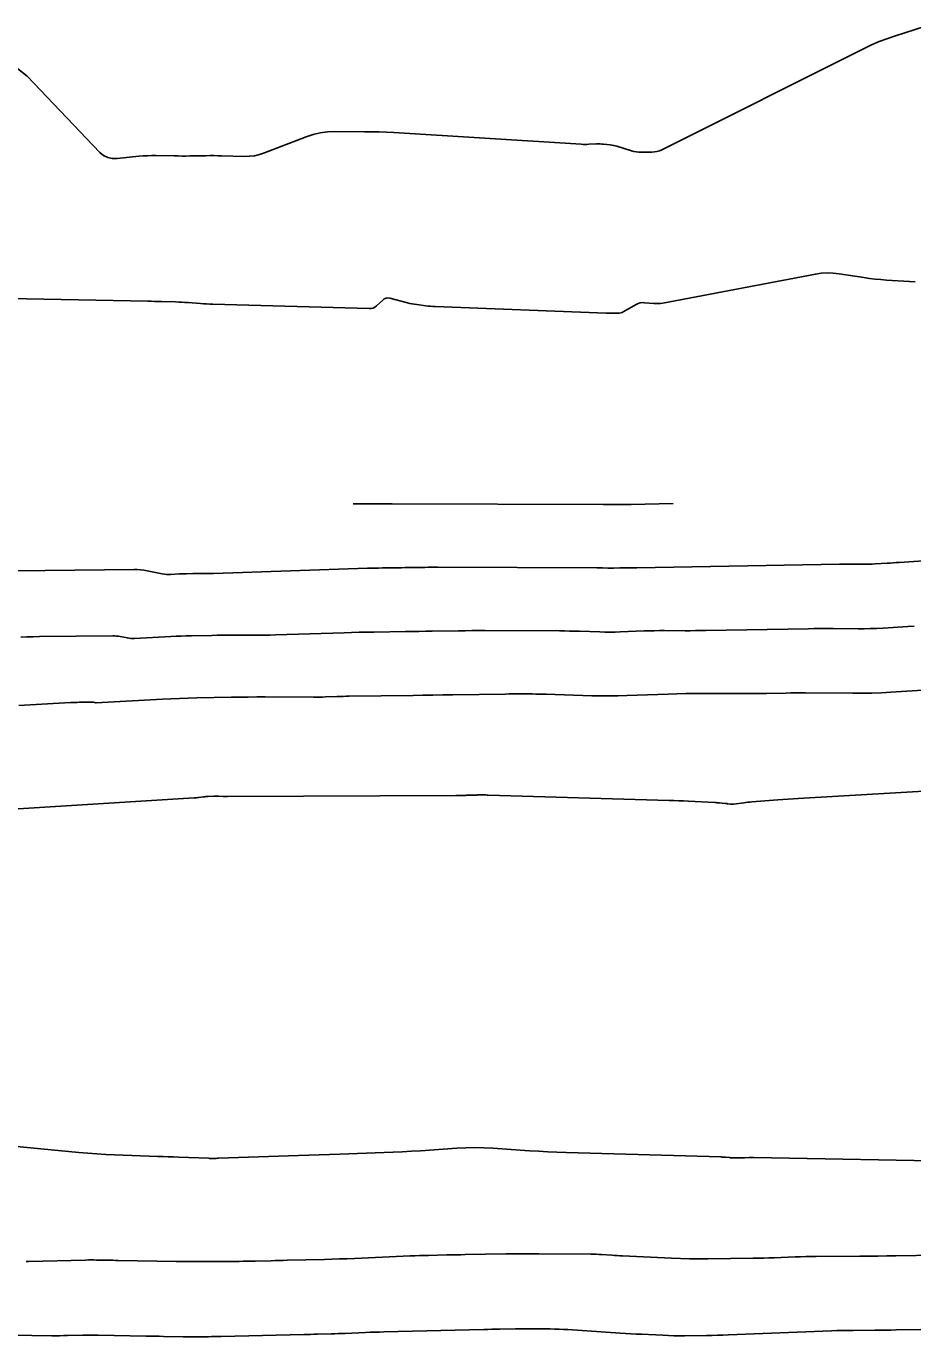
# Model space of a CAD drawing. Extents: x 1768942 to 1774819, y 723037 to 732099.
# Drawn here: x 1772248.6 to 1772299.6, y 731885.9 to 731961.3 of the extents above; entities that cross this region are included whole.
import ezdxf

# ---------------------------------------------------------------- set-up
doc = ezdxf.new("R2010")
doc.units = 0
doc.layers.add('R_Contours', color=7, linetype='Continuous')

msp = doc.modelspace()

# ---------------------------------------------------------------- linework, layer by layer
at = {"layer": 'R_Contours'}
for points in [[(1772248.054, 731958.89), (1772248.688, 731958.389), (1772252.875, 731954.015), (1772253.088, 731953.834), (1772253.322, 731953.714), (1772253.579, 731953.654), (1772253.858, 731953.655), (1772255.102, 731953.787), (1772255.35, 731953.809), (1772255.599, 731953.824), (1772255.847, 731953.831), (1772256.096, 731953.83), (1772257.137, 731953.809), (1772257.364, 731953.806), (1772257.592, 731953.804), (1772257.819, 731953.805), (1772258.047, 731953.808), (1772258.958, 731953.824), (1772259.185, 731953.827), (1772259.413, 731953.827), (1772259.64, 731953.824), (1772259.868, 731953.819), (1772261.182, 731953.783), (1772261.475, 731953.79), (1772261.762, 731953.824), (1772262.045, 731953.888), (1772262.323, 731953.979), (1772264.719, 731954.902), (1772265.12, 731955.036), (1772265.528, 731955.131), (1772265.943, 731955.188), (1772266.365, 731955.206), (1772268.067, 731955.202), (1772268.493, 731955.198), (1772268.918, 731955.188), (1772269.343, 731955.171), (1772269.768, 731955.148), (1772280.531, 731954.48), (1772280.638, 731954.475), (1772280.746, 731954.472), (1772280.854, 731954.473), (1772280.961, 731954.476), (1772281.412, 731954.497), (1772281.51, 731954.5), (1772281.607, 731954.499), (1772281.705, 731954.494), (1772281.802, 731954.486), (1772282.191, 731954.446), (1772282.288, 731954.433), (1772282.384, 731954.416), (1772282.479, 731954.394), (1772282.573, 731954.367), (1772283.407, 731954.109), (1772283.55, 731954.07), (1772283.695, 731954.043), (1772283.842, 731954.027), (1772283.99, 731954.023), (1772284.587, 731954.029), (1772284.734, 731954.039), (1772284.878, 731954.065), (1772285.017, 731954.107), (1772285.152, 731954.166), (1772296.782, 731959.99), (1772297.206, 731960.192), (1772297.636, 731960.377), (1772298.074, 731960.545), (1772298.519, 731960.695), (1772300.312, 731961.264)], [(1772299.717, 731946.571), (1772299.388, 731946.586), (1772298.068, 731946.675), (1772297.739, 731946.701), (1772297.411, 731946.734), (1772297.083, 731946.774), (1772296.756, 731946.821), (1772295.347, 731947.04), (1772295.003, 731947.078), (1772294.661, 731947.087), (1772294.318, 731947.066), (1772293.976, 731947.016), (1772285.218, 731945.356), (1772285.088, 731945.336), (1772284.958, 731945.325), (1772284.827, 731945.323), (1772284.695, 731945.33), (1772284.169, 731945.376), (1772284.04, 731945.378), (1772283.914, 731945.361), (1772283.793, 731945.325), (1772283.676, 731945.27), (1772282.944, 731944.857), (1772282.869, 731944.821), (1772282.792, 731944.795), (1772282.712, 731944.78), (1772282.629, 731944.775), (1772282.293, 731944.776), (1772282.21, 731944.776), (1772282.126, 731944.777), (1772282.042, 731944.779), (1772281.958, 731944.782), (1772272.134, 731945.152), (1772272, 731945.159), (1772271.867, 731945.168), (1772271.735, 731945.181), (1772271.602, 731945.197), (1772271.072, 731945.265), (1772270.94, 731945.284), (1772270.809, 731945.308), (1772270.679, 731945.335), (1772270.549, 731945.367), (1772269.538, 731945.633), (1772269.423, 731945.65), (1772269.315, 731945.638), (1772269.214, 731945.597), (1772269.121, 731945.528), (1772268.762, 731945.193), (1772268.668, 731945.12), (1772268.566, 731945.069), (1772268.456, 731945.04), (1772268.337, 731945.033), (1772259.362, 731945.288), (1772259.184, 731945.294), (1772259.005, 731945.302), (1772258.827, 731945.312), (1772258.649, 731945.325), (1772257.936, 731945.378), (1772257.758, 731945.39), (1772257.58, 731945.401), (1772257.401, 731945.409), (1772257.223, 731945.416), (1772256.404, 731945.44), (1772256.208, 731945.446), (1772256.012, 731945.451), (1772255.816, 731945.456), (1772255.62, 731945.46), (1772247.657, 731945.622)], [(1772285.812, 731933.831), (1772283.395, 731933.785), (1772282.992, 731933.779), (1772282.589, 731933.775), (1772282.186, 731933.772), (1772281.783, 731933.773), (1772269.669, 731933.81), (1772269.59, 731933.81), (1772269.578, 731933.81), (1772269.521, 731933.808), (1772269.502, 731933.808), (1772269.482, 731933.808), (1772267.428, 731933.817)], [(1772307.808, 731931.064), (1772298.782, 731930.45), (1772298.611, 731930.439), (1772298.441, 731930.427), (1772298.27, 731930.416), (1772298.099, 731930.406), (1772297.416, 731930.363), (1772297.245, 731930.354), (1772297.074, 731930.348), (1772296.903, 731930.345), (1772296.732, 731930.344), (1772296.045, 731930.349), (1772295.874, 731930.349), (1772295.702, 731930.349), (1772295.53, 731930.347), (1772295.359, 731930.345), (1772283.711, 731930.141), (1772283.631, 731930.14), (1772283.551, 731930.139), (1772283.471, 731930.139), (1772283.391, 731930.139), (1772283.07, 731930.139), (1772282.99, 731930.139), (1772282.91, 731930.138), (1772282.83, 731930.136), (1772282.75, 731930.134), (1772282.379, 731930.12), (1772282.3, 731930.118), (1772282.221, 731930.117), (1772282.142, 731930.117), (1772282.063, 731930.119), (1772281.747, 731930.129), (1772281.668, 731930.132), (1772281.589, 731930.133), (1772281.51, 731930.134), (1772281.431, 731930.135), (1772272.297, 731930.17), (1772272.106, 731930.17), (1772271.916, 731930.17), (1772271.725, 731930.168), (1772271.535, 731930.166), (1772270.773, 731930.155), (1772270.582, 731930.152), (1772270.392, 731930.149), (1772270.201, 731930.146), (1772270.011, 731930.144), (1772269.101, 731930.131), (1772268.885, 731930.127), (1772268.67, 731930.123), (1772268.455, 731930.117), (1772268.24, 731930.11), (1772259.402, 731929.818), (1772259.302, 731929.815), (1772259.202, 731929.813), (1772259.102, 731929.812), (1772259.002, 731929.812), (1772258.595, 731929.813), (1772258.499, 731929.813), (1772258.403, 731929.812), (1772258.307, 731929.811), (1772258.21, 731929.81), (1772257.826, 731929.802), (1772257.729, 731929.8), (1772257.633, 731929.797), (1772257.537, 731929.793), (1772257.441, 731929.788), (1772256.926, 731929.761), (1772256.809, 731929.758), (1772256.692, 731929.763), (1772256.575, 731929.775), (1772256.459, 731929.794), (1772255.581, 731929.969), (1772255.395, 731930), (1772255.209, 731930.023), (1772255.022, 731930.035), (1772254.834, 731930.038), (1772246.295, 731929.946)], [(1772248.325, 731926.153), (1772248.684, 731926.167), (1772249.044, 731926.177), (1772249.403, 731926.183), (1772253.625, 731926.228), (1772253.73, 731926.227), (1772253.833, 731926.22), (1772253.937, 731926.207), (1772254.04, 731926.19), (1772254.451, 731926.108), (1772254.554, 731926.091), (1772254.657, 731926.08), (1772254.761, 731926.076), (1772254.865, 731926.078), (1772256.952, 731926.188), (1772257.246, 731926.203), (1772257.541, 731926.215), (1772257.835, 731926.224), (1772258.129, 731926.231), (1772259.308, 731926.255), (1772259.602, 731926.26), (1772259.897, 731926.263), (1772260.191, 731926.265), (1772260.486, 731926.265), (1772261.731, 731926.261), (1772262.037, 731926.262), (1772262.343, 731926.265), (1772262.649, 731926.271), (1772262.954, 731926.28), (1772266.902, 731926.41), (1772267.332, 731926.424), (1772267.761, 731926.435), (1772268.191, 731926.444), (1772268.62, 731926.451), (1772270.437, 731926.477), (1772270.817, 731926.482), (1772271.198, 731926.488), (1772271.578, 731926.493), (1772271.958, 731926.499), (1772273.48, 731926.522), (1772273.86, 731926.526), (1772274.241, 731926.529), (1772274.621, 731926.53), (1772275.002, 731926.53), (1772279.27, 731926.513), (1772279.561, 731926.511), (1772279.853, 731926.507), (1772280.144, 731926.501), (1772280.435, 731926.492), (1772281.599, 731926.455), (1772281.89, 731926.448), (1772282.181, 731926.446), (1772282.472, 731926.449), (1772282.763, 731926.458), (1772284.132, 731926.509), (1772284.427, 731926.519), (1772284.722, 731926.526), (1772285.018, 731926.529), (1772285.313, 731926.53), (1772286.494, 731926.527), (1772286.789, 731926.527), (1772287.085, 731926.528), (1772287.38, 731926.531), (1772287.675, 731926.536), (1772293.555, 731926.638), (1772293.914, 731926.644), (1772294.273, 731926.647), (1772294.633, 731926.648), (1772294.992, 731926.646), (1772296.431, 731926.637), (1772296.79, 731926.638), (1772297.148, 731926.645), (1772297.506, 731926.658), (1772297.864, 731926.677), (1772299.295, 731926.766), (1772299.653, 731926.789)], [(1772301.074, 731923.163), (1772298.311, 731922.991), (1772297.767, 731922.962), (1772297.221, 731922.942), (1772296.676, 731922.932), (1772296.13, 731922.93), (1772293.401, 731922.948), (1772293.123, 731922.949), (1772292.845, 731922.948), (1772292.566, 731922.946), (1772292.288, 731922.942), (1772291.175, 731922.922), (1772290.897, 731922.918), (1772290.619, 731922.915), (1772290.34, 731922.914), (1772290.062, 731922.914), (1772287.556, 731922.92), (1772287.045, 731922.919), (1772286.535, 731922.913), (1772286.024, 731922.901), (1772285.514, 731922.885), (1772283.148, 731922.795), (1772282.645, 731922.781), (1772282.142, 731922.775), (1772281.638, 731922.778), (1772281.135, 731922.79), (1772278.503, 731922.876), (1772278.31, 731922.881), (1772278.116, 731922.885), (1772277.922, 731922.888), (1772277.728, 731922.89), (1772276.953, 731922.893), (1772276.76, 731922.893), (1772276.566, 731922.892), (1772276.372, 731922.891), (1772276.178, 731922.888), (1772273.144, 731922.843), (1772272.574, 731922.835), (1772272.004, 731922.826), (1772271.433, 731922.818), (1772270.863, 731922.81), (1772267.194, 731922.758), (1772267.023, 731922.755), (1772266.852, 731922.752), (1772266.681, 731922.747), (1772266.51, 731922.742), (1772265.826, 731922.719), (1772265.655, 731922.714), (1772265.484, 731922.711), (1772265.313, 731922.709), (1772265.142, 731922.709), (1772262.377, 731922.717), (1772261.884, 731922.717), (1772261.391, 731922.714), (1772260.898, 731922.709), (1772260.405, 731922.7), (1772258.433, 731922.661), (1772257.941, 731922.649), (1772257.448, 731922.633), (1772256.955, 731922.613), (1772256.463, 731922.589), (1772252.663, 731922.389), (1772252.642, 731922.388), (1772252.621, 731922.389), (1772252.601, 731922.391), (1772252.58, 731922.395), (1772252.499, 731922.411), (1772252.478, 731922.414), (1772252.458, 731922.417), (1772252.437, 731922.418), (1772252.416, 731922.418), (1772251.691, 731922.411), (1772251.563, 731922.409), (1772251.435, 731922.405), (1772251.307, 731922.4), (1772251.179, 731922.394), (1772248.21, 731922.232)], [(1772247.262, 731916.233), (1772258.295, 731916.914), (1772258.363, 731916.919), (1772258.43, 731916.925), (1772258.497, 731916.933), (1772258.564, 731916.941), (1772258.833, 731916.979), (1772258.9, 731916.987), (1772258.967, 731916.994), (1772259.035, 731916.999), (1772259.102, 731917.001), (1772259.418, 731917.011), (1772259.484, 731917.012), (1772259.55, 731917.012), (1772259.616, 731917.011), (1772259.682, 731917.009), (1772259.946, 731916.998), (1772260.012, 731916.995), (1772260.078, 731916.994), (1772260.144, 731916.993), (1772260.21, 731916.993), (1772273.329, 731917.054), (1772273.397, 731917.054), (1772273.464, 731917.055), (1772273.532, 731917.056), (1772273.6, 731917.058), (1772273.877, 731917.064), (1772273.942, 731917.066), (1772274.006, 731917.067), (1772274.07, 731917.069), (1772274.135, 731917.071), (1772274.392, 731917.08), (1772274.456, 731917.082), (1772274.52, 731917.083), (1772274.585, 731917.084), (1772274.649, 731917.084), (1772274.919, 731917.085), (1772274.986, 731917.085), (1772275.052, 731917.085), (1772275.119, 731917.083), (1772275.185, 731917.082), (1772285.574, 731916.774), (1772285.85, 731916.765), (1772286.127, 731916.754), (1772286.403, 731916.742), (1772286.68, 731916.729), (1772288.209, 731916.649), (1772288.274, 731916.646), (1772288.338, 731916.642), (1772288.403, 731916.637), (1772288.467, 731916.631), (1772288.769, 731916.605), (1772288.811, 731916.601), (1772288.854, 731916.596), (1772288.896, 731916.59), (1772288.938, 731916.584), (1772289.107, 731916.557), (1772289.15, 731916.552), (1772289.192, 731916.55), (1772289.234, 731916.551), (1772289.277, 731916.555), (1772289.869, 731916.636), (1772289.982, 731916.651), (1772290.095, 731916.664), (1772290.208, 731916.675), (1772290.321, 731916.684), (1772291.828, 731916.798), (1772292.117, 731916.819), (1772292.406, 731916.839), (1772292.695, 731916.858), (1772292.984, 731916.876), (1772303.174, 731917.47)], [(1772302.723, 731896.029), (1772290.447, 731896.244), (1772290.378, 731896.244), (1772290.309, 731896.245), (1772290.241, 731896.244), (1772290.172, 731896.243), (1772289.898, 731896.237), (1772289.829, 731896.236), (1772289.761, 731896.235), (1772289.692, 731896.235), (1772289.623, 731896.235), (1772289.284, 731896.236), (1772289.224, 731896.237), (1772289.165, 731896.239), (1772289.105, 731896.242), (1772289.046, 731896.247), (1772288.809, 731896.267), (1772288.749, 731896.272), (1772288.69, 731896.276), (1772288.63, 731896.279), (1772288.571, 731896.281), (1772279.654, 731896.54), (1772279.129, 731896.558), (1772278.605, 731896.581), (1772278.08, 731896.609), (1772277.556, 731896.641), (1772275.452, 731896.784), (1772274.931, 731896.811), (1772274.411, 731896.819), (1772273.891, 731896.81), (1772273.37, 731896.784), (1772271.289, 731896.643), (1772270.768, 731896.61), (1772270.248, 731896.581), (1772269.727, 731896.556), (1772269.206, 731896.536), (1772266.665, 731896.448), (1772266.068, 731896.428), (1772265.47, 731896.407), (1772264.873, 731896.386), (1772264.276, 731896.366), (1772259.685, 731896.208), (1772259.633, 731896.206), (1772259.546, 731896.203), (1772259.528, 731896.203), (1772259.511, 731896.202), (1772259.494, 731896.202), (1772259.476, 731896.201), (1772259.405, 731896.199), (1772259.388, 731896.199), (1772259.37, 731896.199), (1772259.353, 731896.199), (1772259.335, 731896.199), (1772259.224, 731896.202), (1772259.2, 731896.202), (1772259.175, 731896.203), (1772259.151, 731896.204), (1772259.127, 731896.205), (1772257.393, 731896.272), (1772257.096, 731896.283), (1772256.799, 731896.294), (1772256.502, 731896.306), (1772256.205, 731896.317), (1772253.719, 731896.409), (1772253.206, 731896.432), (1772252.693, 731896.462), (1772252.181, 731896.5), (1772251.67, 731896.544), (1772246.093, 731897.074)], [(1772248.628, 731890.271), (1772248.771, 731890.274), (1772252.053, 731890.359), (1772252.209, 731890.362), (1772252.366, 731890.364), (1772252.522, 731890.363), (1772252.678, 731890.361), (1772253.304, 731890.349), (1772253.46, 731890.346), (1772253.616, 731890.343), (1772253.773, 731890.34), (1772253.929, 731890.337), (1772257.256, 731890.28), (1772257.665, 731890.274), (1772258.073, 731890.27), (1772258.481, 731890.269), (1772258.889, 731890.271), (1772260.881, 731890.285), (1772261.11, 731890.287), (1772261.339, 731890.29), (1772261.568, 731890.294), (1772261.798, 731890.299), (1772262.714, 731890.321), (1772262.943, 731890.326), (1772263.173, 731890.332), (1772263.402, 731890.337), (1772263.631, 731890.343), (1772265.77, 731890.396), (1772266.203, 731890.408), (1772266.636, 731890.422), (1772267.069, 731890.437), (1772267.502, 731890.455), (1772270.703, 731890.592), (1772270.967, 731890.602), (1772271.23, 731890.612), (1772271.494, 731890.62), (1772271.757, 731890.627), (1772272.812, 731890.652), (1772273.075, 731890.658), (1772273.339, 731890.663), (1772273.603, 731890.668), (1772273.866, 731890.672), (1772276.187, 731890.707), (1772276.662, 731890.712), (1772277.137, 731890.716), (1772277.612, 731890.717), (1772278.086, 731890.715), (1772281.078, 731890.699), (1772281.23, 731890.697), (1772281.381, 731890.692), (1772281.532, 731890.686), (1772281.684, 731890.677), (1772282.288, 731890.637), (1772282.439, 731890.628), (1772282.59, 731890.619), (1772282.742, 731890.61), (1772282.893, 731890.603), (1772285.712, 731890.465), (1772286.232, 731890.444), (1772286.753, 731890.43), (1772287.274, 731890.425), (1772287.794, 731890.427), (1772290.408, 731890.459), (1772290.71, 731890.464), (1772291.011, 731890.471), (1772291.313, 731890.48), (1772291.615, 731890.49), (1772292.821, 731890.538), (1772293.123, 731890.548), (1772293.425, 731890.556), (1772293.727, 731890.562), (1772294.028, 731890.565), (1772296.534, 731890.578), (1772297.053, 731890.582), (1772297.571, 731890.587), (1772298.089, 731890.594), (1772298.608, 731890.603), (1772300.948, 731890.645)], [(1772300.028, 731886.366), (1772298.628, 731886.34), (1772298.318, 731886.335), (1772298.008, 731886.331), (1772297.697, 731886.328), (1772297.387, 731886.326), (1772296.147, 731886.319), (1772295.836, 731886.316), (1772295.526, 731886.31), (1772295.216, 731886.302), (1772294.906, 731886.291), (1772288.982, 731886.059), (1772288.668, 731886.048), (1772288.354, 731886.039), (1772288.039, 731886.032), (1772287.725, 731886.027), (1772286.453, 731886.011), (1772286.145, 731886.01), (1772285.838, 731886.013), (1772285.53, 731886.021), (1772285.223, 731886.033), (1772283.993, 731886.093), (1772283.686, 731886.109), (1772283.378, 731886.126), (1772283.071, 731886.144), (1772282.764, 731886.164), (1772279.763, 731886.361), (1772279.508, 731886.376), (1772279.253, 731886.387), (1772278.998, 731886.394), (1772278.743, 731886.398), (1772277.668, 731886.404), (1772277.439, 731886.405), (1772277.211, 731886.404), (1772276.982, 731886.402), (1772276.754, 731886.4), (1772275.84, 731886.386), (1772275.611, 731886.383), (1772275.383, 731886.378), (1772275.154, 731886.374), (1772274.926, 731886.368), (1772269.192, 731886.231), (1772268.929, 731886.224), (1772268.667, 731886.216), (1772268.404, 731886.207), (1772268.141, 731886.196), (1772266.961, 731886.146), (1772266.763, 731886.138), (1772266.565, 731886.131), (1772266.367, 731886.125), (1772266.169, 731886.119), (1772265.377, 731886.1), (1772265.179, 731886.095), (1772264.981, 731886.09), (1772264.783, 731886.085), (1772264.585, 731886.08), (1772259.837, 731885.966), (1772259.655, 731885.962), (1772259.473, 731885.959), (1772259.291, 731885.956), (1772259.109, 731885.955), (1772258.381, 731885.95), (1772258.199, 731885.949), (1772258.017, 731885.949), (1772257.835, 731885.951), (1772257.653, 731885.953), (1772256.526, 731885.973), (1772256.278, 731885.977), (1772256.029, 731885.982), (1772255.781, 731885.987), (1772255.533, 731885.991), (1772252.78, 731886.046), (1772252.558, 731886.049), (1772252.336, 731886.049), (1772252.114, 731886.047), (1772251.892, 731886.043), (1772251.003, 731886.02), (1772250.781, 731886.015), (1772250.559, 731886.012), (1772250.337, 731886.012), (1772250.115, 731886.013), (1772247.818, 731886.038)]]:
    msp.add_lwpolyline(points, dxfattribs=at)

doc.saveas('drawing.dxf')
